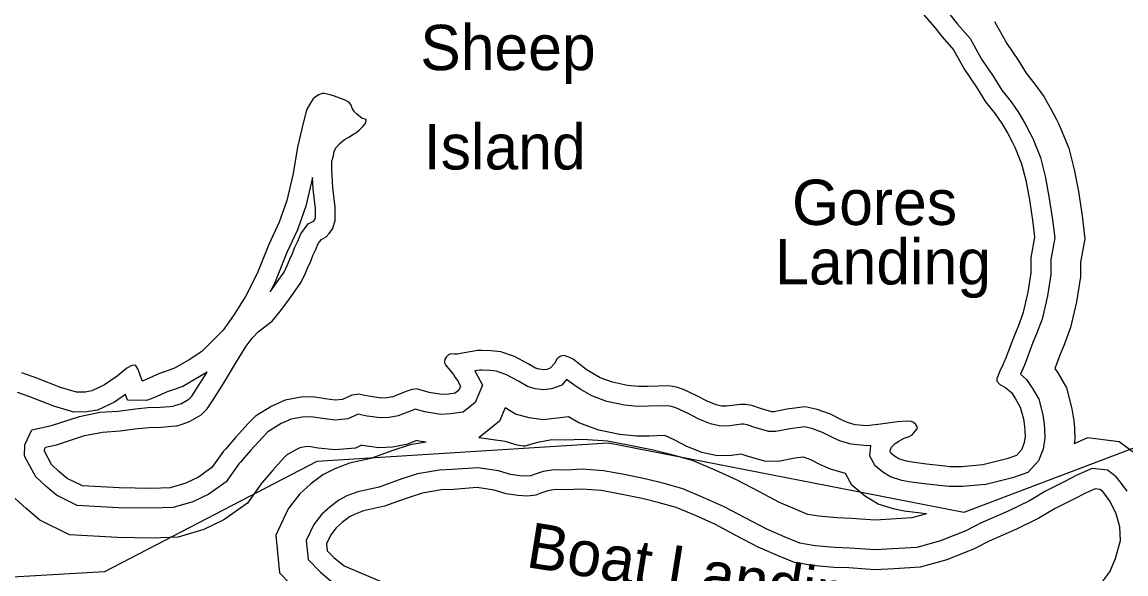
# Model space of a CAD drawing. Extents: x 2104537 to 2336408, y 34176 to 229611.
# Drawn here: x 2234851 to 2238502, y 61764 to 63590 of the extents above; entities that cross this region are included whole.
import ezdxf

# ---------------------------------------------------------------- set-up
doc = ezdxf.new("R2010")
doc.units = 0
for name, color, linetype in [('Exist Boundary Political City Limit New', 7, 'Continuous'), ('Exist Hydrographic Buffer Line', 7, 'Continuous'), ('Exist Hydrographic Island Label', 7, 'Continuous'), ('Exist Hydrographic Island Shore', 7, 'Continuous'), ('Exist Hydrographic Point Label', 7, 'Continuous'), ('Map Preparation Boundary City Limit Buffer Line', 7, 'Continuous')]:
    doc.layers.add(name, color=color, linetype=linetype)

msp = doc.modelspace()

# ---------------------------------------------------------------- linework, layer by layer
at = {"layer": 'Exist Boundary Political City Limit New'}
msp.add_lwpolyline([(2261155.2, 65179), (2258373.2, 65549.8), (2251574, 66147.3), (2246263.2, 65366.5), (2245182, 64604.8), (2243496, 62719.6), (2238532.8, 63328.9), (2238594.8, 62205.4), (2237966, 61967.4), (2236790.8, 62196.9), (2235826, 62136.6), (2235124, 61770.7), (2233771.8, 61693.2), (2233216, 61912.8), (2232845.8, 62153.9), (2232578.5, 62214.1), (2232285.8, 62205.5), (2231885.5, 61981.8), (2231760.8, 61619.6)], dxfattribs=at)
at = {"layer": 'Exist Hydrographic Buffer Line'}
for points in [[(2237919.3, 63615.1), (2237944.7, 63582.7), (2237986.8, 63535)], [(2238067.7, 63591.9), (2238108.2, 63518.7), (2238145.4, 63464), (2238171.9, 63421.3), (2238201.2, 63384.7), (2238230.2, 63343.2), (2238254.9, 63300.7), (2238272.3, 63267.8)], [(2237986.8, 63535), (2238024.2, 63467.1), (2238062.8, 63410.3), (2238091.4, 63364.4), (2238122.3, 63325.8), (2238147.1, 63290.2), (2238168.9, 63252.9), (2238184.6, 63223.2)], [(2238272.3, 63267.8), (2238279.1, 63253.9), (2238283, 63246.7), (2238313.2, 63172.3), (2238331.4, 63101.8), (2238344.8, 63029.6), (2238357.3, 62948.4), (2238366.1, 62873.1), (2238352.3, 62795.6), (2238352.3, 62747.4), (2238339.2, 62664.9), (2238319.2, 62579.5), (2238298.3, 62521.6), (2238285.9, 62493.2), (2238267.4, 62443.5), (2238276.6, 62429), (2238305.9, 62380.1), (2238323.5, 62310.6), (2238330.3, 62270.3), (2238331.6, 62247.2), (2238333.2, 62209), (2238331, 62194.7)], [(2238184.6, 63223.2), (2238191.6, 63208.7), (2238193.9, 63204.4), (2238219.6, 63141.4), (2238235.3, 63080.5), (2238247.7, 63013.1), (2238259.8, 62935.2), (2238266.6, 62876.1), (2238253.8, 62804.3), (2238253.9, 62755.1), (2238242.6, 62683.9), (2238224.7, 62607.5), (2238206.8, 62558), (2238194.6, 62530), (2238166.4, 62454.4), (2238153.8, 62424.9), (2238173.5, 62407.7), (2238192.8, 62377.4), (2238214, 62341.9), (2238227.1, 62290.4), (2238232.3, 62259.4), (2238233.3, 62242.3), (2238234.5, 62214.6), (2238228.5, 62177.2), (2238213.1, 62138.9), (2238178.1, 62100.3), (2238127.5, 62082.1), (2238039.2, 62060.3), (2237961.2, 62053.4), (2237917, 62053.5), (2237895.4, 62055.9), (2237834.8, 62062.7), (2237784.2, 62068.9), (2237760.5, 62073.6), (2237723.5, 62085), (2237698.2, 62100.4), (2237673.2, 62121.5), (2237655.2, 62153.9), (2237658.7, 62189.6), (2237645.3, 62188), (2237593.8, 62193.4), (2237558.5, 62204), (2237533.4, 62214.8), (2237498.9, 62232.1), (2237463, 62245.4), (2237438.6, 62250.5), (2237391.6, 62244.1), (2237344.5, 62235.2), (2237321.4, 62235.6), (2237278, 62247.8), (2237249.3, 62257.1), (2237237.4, 62259.2), (2237230.6, 62259.3), (2237184.6, 62253.6), (2237156.6, 62254.2), (2237127.9, 62260.3), (2237089.5, 62275.7), (2237053.8, 62294.6), (2237013.9, 62313.3), (2236999.5, 62318.6), (2236985.5, 62320.6), (2236922.7, 62318.8), (2236888, 62318.3), (2236843.4, 62323.1), (2236785.6, 62334.8), (2236735, 62353.2), (2236699.2, 62374.7), (2236680.5, 62386.4), (2236652, 62407.2)], [(2235811.4, 63075.4), (2235789.9, 62981), (2235761.6, 62902.8), (2235726.9, 62827.8), (2235688.2, 62730.6), (2235671.4, 62697.4)], [(2235717.3, 62762.9), (2235728.6, 62786.4), (2235738.9, 62810.9), (2235744.3, 62821.4), (2235752.2, 62843.5), (2235763, 62864.8), (2235772.9, 62889.2), (2235797.2, 62922.6), (2235815.3, 62931.6), (2235815.4, 62931.7), (2235819.6, 62937.2), (2235821.3, 62942.9), (2235821.2, 62973.5), (2235813.9, 63037.2), (2235811.4, 63075.4)], [(2235671.4, 62697.4), (2235692.4, 62727.4), (2235717.3, 62762.9)], [(2235463.6, 62431.7), (2235382.6, 62384.7), (2235344, 62371.5), (2235330.7, 62366.4), (2235286.5, 62346.4), (2235262.9, 62337.5), (2235199.2, 62338.7), (2235193.1, 62358), (2235156.6, 62332.4), (2235100.7, 62306.2), (2235064.9, 62300.5), (2235022.4, 62299.8), (2234956.3, 62319.2), (2234876.3, 62350.3), (2234836.1, 62364.9)], [(2236652, 62407.2), (2236636.1, 62389), (2236602.5, 62376.5), (2236575.2, 62373.1), (2236548.3, 62376.8), (2236523, 62384), (2236493.2, 62402), (2236453.2, 62422.9), (2236420, 62434.9), (2236398, 62437.1), (2236371.3, 62438.2), (2236363.7, 62438), (2236350, 62435.8), (2236348.8, 62435.6), (2236374, 62388.8), (2236349.3, 62330.9), (2236310.2, 62299.6), (2236268.2, 62293.9), (2236236.2, 62292.2), (2236183.5, 62300.2), (2236151.6, 62309), (2236146.2, 62307.1), (2236095.4, 62287.1), (2236065.2, 62281.4), (2236035.6, 62280.5), (2235992.1, 62286.5), (2235971.6, 62290.6), (2235962.9, 62292.5), (2235960.9, 62292.2), (2235960.5, 62292.1), (2235928.3, 62277.1), (2235886.2, 62273.3), (2235844.2, 62278.2), (2235813.3, 62283.3), (2235784.5, 62283.8), (2235740.7, 62276), (2235707.9, 62261.5), (2235664, 62234.6), (2235646.7, 62217), (2235606.1, 62172.6), (2235573.4, 62134.3), (2235567.8, 62128.4), (2235525.6, 62068.8), (2235468.1, 62028.2), (2235416.1, 62003), (2235351.1, 61983.7), (2235278.9, 61981.3), (2235170.2, 61983.3), (2235033.6, 61990.4), (2234964.2, 62024.9), (2234929.2, 62054.5), (2234896, 62085.4), (2234858.9, 62154.2), (2234859.6, 62190.8), (2234883.1, 62241.4), (2234948, 62254.9), (2235040.3, 62285.3), (2235108.4, 62298.9), (2235168.3, 62302.9), (2235225.7, 62310.5), (2235266.9, 62314.3), (2235307.4, 62315.8), (2235340.2, 62318.4), (2235350.1, 62319.1), (2235356.2, 62321.1), (2235377.9, 62328.3), (2235402.7, 62342.8), (2235412.2, 62352.4), (2235428.3, 62376.4), (2235463.6, 62431.7)], [(2236658.3, 62284.4), (2236574.7, 62273.8), (2236528, 62280.2), (2236483.3, 62292.9), (2236449, 62313.7), (2236430.1, 62269.5), (2236361.9, 62214.8)], [(2237842.7, 61962.7), (2237823.4, 61964.9), (2237768.5, 61971.6), (2237736.2, 61978.1), (2237682.8, 61994.6), (2237640.6, 62020.2), (2237596, 62057.8), (2237574.5, 62096.5), (2237574.4, 62096.5), (2237524.7, 62111.3), (2237491.8, 62125.6), (2237459.7, 62141.7), (2237435.8, 62150.5), (2237435.1, 62150.7), (2237407.4, 62147), (2237352.9, 62136.6), (2237307, 62137.4), (2237249.4, 62153.6), (2237229.6, 62160), (2237189.7, 62155.1), (2237145.3, 62156), (2237099.1, 62165.8), (2237048, 62186.4), (2237009.9, 62206.5), (2236977, 62221.9), (2236924.7, 62220.4), (2236883.5, 62219.8), (2236828.4, 62225.7), (2236758.9, 62239.8), (2236692.4, 62263.9), (2236658.3, 62284.4)], [(2236187, 62200.1), (2236162.9, 62203.8), (2236156.8, 62205.5), (2236122.8, 62192.1), (2236075.9, 62183.3), (2236030.4, 62181.8), (2235975.6, 62189.4), (2235973.8, 62189.7), (2235954.3, 62180.7), (2235884.9, 62174.4), (2235830.5, 62180.7), (2235804.4, 62185), (2235792.3, 62185.3), (2235769.7, 62181.2), (2235753.8, 62174.2), (2235725.8, 62157), (2235718.1, 62149.2), (2235679.8, 62107.4), (2235646.5, 62068.3), (2235644, 62065.7), (2235596.2, 61998.1), (2235518.2, 61943.1), (2235451.8, 61910.9), (2235367, 61885.7), (2235279.6, 61882.8), (2235166.7, 61885), (2235008, 61893.1), (2234909.7, 61942.1), (2234863.9, 61980.8), (2234817.1, 62024.3)], [(2236187, 62200.1), (2236134.8, 62191.8), (2236074.5, 62171.3), (2236041.1, 62159.4), (2236004.6, 62146.3), (2235933.4, 62130.4), (2235885, 62112.4), (2235846.2, 62091.8), (2235806.4, 62062), (2235769.7, 62029.6), (2235731, 61979.3), (2235690.2, 61892.4), (2235702.4, 61767.8), (2235770.8, 61697.7)], [(2236704.5, 62209.1), (2236650, 62206.6), (2236603.7, 62207.5), (2236551.3, 62198.4), (2236513.8, 62186.4), (2236508.4, 62186.8), (2236488.8, 62189.7), (2236448.6, 62202), (2236361.9, 62214.8)], [(2237842.7, 61962.7), (2237794.5, 61949.7), (2237725.7, 61945.2), (2237673.2, 61942.2), (2237594.4, 61948.2), (2237545.7, 61949.8), (2237486.9, 61955.1), (2237450.5, 61961.3), (2237413.4, 61976.2), (2237356.7, 62001.1), (2237288.1, 62036.9), (2237216.1, 62074.8), (2237143.6, 62107.6), (2237068.6, 62139.1), (2237000.7, 62158.3), (2236938.7, 62174), (2236861.1, 62189.6), (2236787, 62203.3), (2236704.5, 62209.1)], [(2238562.1, 62128.3), (2238539.4, 62156.7), (2238479.6, 62201.5), (2238374.9, 62214.2), (2238331, 62194.7)], [(2236703.3, 62110.5), (2236651.4, 62108.1), (2236611.2, 62108.9), (2236574.8, 62102.6), (2236544.5, 62092.9), (2236534.2, 62088.9), (2236520.6, 62087.2), (2236497.6, 62088.9), (2236467, 62093.4), (2236426.9, 62105.7), (2236358.9, 62115.8), (2236274.4, 62109.6), (2236231.5, 62107.6), (2236158.6, 62095.9), (2236106.9, 62078.4), (2236074.3, 62066.7), (2236032, 62051.6), (2235961.4, 62035.8), (2235925.4, 62022.4), (2235899.1, 62008.5), (2235868.6, 61985.6), (2235841.9, 61962.1), (2235815.5, 61927.8), (2235790.8, 61875.1), (2235797, 61811.8), (2235837.5, 61770.4), (2235881.5, 61734.2)], [(2238484.2, 62068.1), (2238470.3, 62085.4), (2238441.6, 62107), (2238390.1, 62113.3), (2238339.9, 62090.9), (2238300.3, 62070.2), (2238236.6, 62037.8), (2238182.9, 62006.3), (2238112.2, 61971.7), (2238021.5, 61932.1), (2237972.4, 61906.7), (2237889, 61873.3), (2237810.7, 61852.1), (2237731.7, 61847), (2237672.3, 61843.6), (2237589.1, 61849.9), (2237539.7, 61851.5), (2237474.1, 61857.4), (2237423.5, 61866.1), (2237375.2, 61885.5), (2237314.1, 61912.3), (2237242.4, 61949.7), (2237172.9, 61986.4), (2237104.3, 62017.3), (2237036, 62046), (2236975.2, 62063.2), (2236916.9, 62078), (2236842.5, 62093), (2236774.6, 62105.5), (2236703.3, 62110.5)], [(2238506.5, 62038.3), (2238484.2, 62068.1)]]:
    msp.add_lwpolyline(points, dxfattribs=at)
at = {"layer": 'Exist Hydrographic Island Shore'}
for points in [[(2237780.7, 63675.8), (2237868.6, 63573.4), (2237894.2, 63540.8), (2237932.4, 63497.4), (2237937.5, 63488.4)], [(2237937.5, 63488.4), (2237968.3, 63432.7), (2238007.8, 63374.6), (2238037.7, 63326.4), (2238069.8, 63286.4), (2238091.8, 63254.8), (2238111.5, 63221), (2238126, 63193.5)], [(2235774.1, 62729.6), (2235788.5, 62759.5), (2235798.5, 62783.2), (2235804.6, 62795.3), (2235812.6, 62817.4), (2235822.8, 62837.6), (2235830.7, 62857.1), (2235840.8, 62871), (2235856.7, 62878.9), (2235866.8, 62890.8), (2235878.9, 62907), (2235887, 62933.1), (2235886.8, 62977.4), (2235879.2, 63043.1), (2235875.4, 63101.6), (2235875.3, 63129.5), (2235881.2, 63147.4), (2235883.5, 63162.8), (2235889.3, 63175.2), (2235903.4, 63188.7), (2235917.7, 63200.9), (2235931.6, 63208.8), (2235947.6, 63219), (2235957.5, 63224.7), (2235965.6, 63232.7), (2235977.6, 63244.6), (2235985.6, 63252.7), (2235989.1, 63263.5), (2235989.2, 63267.4), (2235985.9, 63269.1), (2235975.8, 63270.9), (2235958.4, 63285.4), (2235950.6, 63292.7), (2235943.9, 63302.7), (2235938, 63316.9), (2235931.6, 63324.3), (2235919.9, 63331.1), (2235884.1, 63344.9), (2235870, 63349.4), (2235859.9, 63351.2), (2235850.1, 63353.1), (2235843.5, 63353.2), (2235832, 63349.1), (2235821.7, 63342.1), (2235814, 63335.7), (2235803.5, 63320.2), (2235791.6, 63299.1), (2235777.7, 63241.3), (2235761.4, 63176), (2235747.3, 63089.3), (2235726.8, 62999.5), (2235700.9, 62927.8), (2235666.6, 62853.7), (2235628.4, 62757.6), (2235590.2, 62682.3), (2235549.9, 62619.7), (2235515.8, 62570.5), (2235445.6, 62500.3), (2235403.4, 62472.6), (2235355.3, 62444.7), (2235321.6, 62433.2), (2235305.4, 62426.9), (2235261.4, 62407.1), (2235251.5, 62403.4), (2235247.6, 62403.4), (2235239.5, 62428.8), (2235233.6, 62443.1), (2235225.6, 62455.4), (2235214.4, 62453.9), (2235197.5, 62445.4), (2235165.5, 62418.8), (2235123.6, 62389.4), (2235081.2, 62369.6), (2235059.2, 62366), (2235031.3, 62365.6), (2234977.5, 62381.4), (2234899.3, 62411.8), (2234849.5, 62429.8)], [(2238126, 63193.5), (2238133.3, 63178.6), (2238134.6, 63176.3), (2238157.1, 63120.7), (2238171.2, 63066.3), (2238183, 63002.1), (2238194.7, 62926.4), (2238200.3, 62878.1), (2238188.2, 62810.1), (2238188.2, 62760.2), (2238178.2, 62696.5), (2238161.7, 62626.3), (2238145.8, 62582.3), (2238133.8, 62554.6), (2238105.4, 62478.7), (2238093.4, 62450.4), (2238085.2, 62436.5), (2238079.3, 62420.2), (2238075.2, 62410.4), (2238075.4, 62402.2), (2238085.3, 62390.5), (2238089.9, 62388.2), (2238105.2, 62380.3), (2238123.2, 62364.5), (2238136.9, 62343), (2238152.8, 62316.4), (2238162.9, 62276.9), (2238167, 62252.2), (2238167.7, 62239), (2238168.6, 62218.3), (2238164.9, 62194.8), (2238156.6, 62174.3), (2238140.5, 62156.6), (2238108.5, 62145), (2238028.4, 62125.2), (2237958.4, 62119), (2237920.7, 62119.1), (2237902.7, 62121.1), (2237842.4, 62127.8), (2237794.7, 62133.7), (2237776.7, 62137.3), (2237750.6, 62145.4), (2237736.7, 62153.8), (2237724.7, 62163.9), (2237722.5, 62167.9), (2237723.3, 62176.1), (2237726.7, 62183.5), (2237738.8, 62195.4), (2237750.7, 62203.4), (2237768.6, 62213.9), (2237784.8, 62219.2), (2237794.8, 62224.9), (2237800.8, 62231.3), (2237810.9, 62243.3), (2237812.9, 62245.9), (2237810.7, 62253.1), (2237807.2, 62259.1), (2237798.8, 62265.8), (2237791.3, 62268.2), (2237778.9, 62269.5), (2237746.7, 62267.5), (2237690.8, 62259.7), (2237644.8, 62254), (2237606.8, 62258), (2237581, 62265.7), (2237561.2, 62274.3), (2237525.1, 62292.4), (2237481.1, 62308.7), (2237440.9, 62317), (2237381.1, 62308.9), (2237338.9, 62300.9), (2237331.1, 62301), (2237297.1, 62310.6), (2237265.2, 62321), (2237243.6, 62324.7), (2237227.2, 62325), (2237181.2, 62319.3), (2237164.1, 62319.7), (2237147.1, 62323.3), (2237117.2, 62335.3), (2237083.1, 62353.4), (2237039.2, 62373.9), (2237015.7, 62382.6), (2236989.2, 62386.3), (2236921.3, 62384.4), (2236891.1, 62384), (2236853.4, 62388), (2236803.4, 62398.1), (2236763.4, 62412.7), (2236733.5, 62430.6), (2236717.3, 62440.8), (2236695.6, 62456.6), (2236673.7, 62475.1), (2236659.7, 62481.3), (2236643.7, 62487.1), (2236633.5, 62485), (2236624.6, 62479.3)], [(2236624.6, 62479.3), (2236619.6, 62474.5), (2236611.7, 62460.9), (2236597.7, 62444.7), (2236586.8, 62440.7), (2236575.6, 62439.2), (2236561.8, 62441.2), (2236549.4, 62444.7), (2236525.4, 62459.2), (2236479.6, 62483.1), (2236434.7, 62499.4), (2236402.6, 62502.6), (2236371.8, 62503.9), (2236357.7, 62503.5), (2236339.2, 62500.5), (2236313.6, 62496.1), (2236291.5, 62491.6), (2236281.7, 62491.8), (2236269.5, 62492), (2236261.6, 62489.6), (2236253.6, 62481.5), (2236249.5, 62474.4), (2236247.7, 62467.9), (2236248, 62462.9), (2236251.4, 62456.3), (2236265.5, 62438), (2236277.4, 62423.7), (2236283.4, 62413.7), (2236291.4, 62403.7), (2236301.3, 62385.5), (2236295.4, 62371.8), (2236283.4, 62362.2), (2236262, 62359.3), (2236239.4, 62358.1), (2236197.2, 62364.5), (2236155.1, 62376.1), (2236138, 62373.8), (2236123.1, 62368.6), (2236077.2, 62350.4), (2236058.1, 62346.8), (2236039, 62346.2), (2236003.1, 62351.2), (2235985.1, 62354.8), (2235965.2, 62359.1), (2235951.3, 62357.1), (2235941.5, 62355.6), (2235911, 62341.5), (2235887, 62339.3), (2235853.3, 62343.2), (2235819.3, 62348.8), (2235779.3, 62349.6), (2235721.4, 62339.2), (2235677.3, 62319.7), (2235622.9, 62286.3), (2235599.1, 62262.2), (2235556.9, 62216.1), (2235524.7, 62178.3), (2235517, 62170.2), (2235478.6, 62115.9), (2235434.7, 62084.9), (2235392.3, 62064.4), (2235340.5, 62049), (2235278.4, 62046.9), (2235172.5, 62048.9), (2235050.6, 62055.2), (2235000.5, 62080.1), (2234972.8, 62103.6), (2234948.6, 62126.1), (2234924.9, 62170.2), (2234925, 62175.7), (2234928.7, 62183.9), (2234965, 62191.4), (2235057.1, 62221.7), (2235117, 62233.7), (2235174.8, 62237.5), (2235233, 62245.3), (2235271.2, 62248.8), (2235311.2, 62250.3), (2235345.1, 62252.9), (2235363.1, 62254.2), (2235377, 62258.9), (2235405.1, 62268.2), (2235443.2, 62290.4), (2235463.3, 62310.7), (2235483.2, 62340.5), (2235517.4, 62394), (2235543.5, 62437.8), (2235563.8, 62471.8), (2235591.9, 62518.2), (2235611.8, 62544.1), (2235631.9, 62565.6), (2235669.9, 62595.4), (2235677.8, 62600.2), (2235702, 62629.9), (2235730.3, 62667.1), (2235746.1, 62689.8), (2235774.1, 62729.6)], [(2236702.5, 62044.8), (2236652.2, 62042.5), (2236616.2, 62043.2), (2236590.5, 62038.7), (2236566.4, 62031), (2236550.2, 62024.7), (2236522.3, 62021.3), (2236490.5, 62023.6), (2236452.5, 62029.2), (2236412.4, 62041.5), (2236356.5, 62049.8), (2236278.3, 62044.1), (2236238.2, 62042.2), (2236174.4, 62032), (2236128.5, 62016.4), (2236096.5, 62004.9), (2236050.2, 61988.4), (2235980, 61972.7), (2235952.3, 61962.4), (2235934.4, 61952.9), (2235910.1, 61934.7), (2235890.1, 61917), (2235871.9, 61893.4), (2235857.9, 61863.5), (2235860.1, 61841.2), (2235881.9, 61818.8), (2235915.8, 61790.9), (2236063.6, 61728.3)], [(2238432.3, 62027.9), (2238424.3, 62037.9), (2238416.2, 62044), (2238400.2, 62045.9), (2238368.4, 62031.8), (2238330.3, 62011.8), (2238268, 61980.2), (2238214, 61948.5), (2238139.8, 61912.2), (2238049.8, 61872.9), (2237999.8, 61846.9), (2237909.8, 61810.9), (2237821.5, 61787.1), (2237735.7, 61781.5), (2237671.7, 61777.8), (2237585.5, 61784.4), (2237535.7, 61786), (2237465.6, 61792.3), (2237405.4, 61802.6), (2237349.8, 61825), (2237285.7, 61853.1), (2237212, 61891.6), (2237144.1, 61927.4), (2237078.1, 61957.2), (2237014.3, 61984), (2236958.2, 61999.8), (2236902.3, 62014), (2236830.1, 62028.5), (2236766.4, 62040.3), (2236702.5, 62044.8)], [(2238419.4, 61731.3), (2238449.4, 61771.7), (2238467.6, 61815.6), (2238483.9, 61875.4), (2238482.1, 61919.7), (2238470.1, 61963.2), (2238450.2, 62004), (2238432.3, 62027.9)]]:
    msp.add_lwpolyline(points, dxfattribs=at)
at = {"layer": 'Map Preparation Boundary City Limit Buffer Line'}
msp.add_lwpolyline([(2261155.2, 65179), (2258373.2, 65549.8), (2251574, 66147.3), (2246263.2, 65366.5), (2245182, 64604.8), (2243496, 62719.6), (2238532.8, 63328.9), (2238594.8, 62205.4), (2237966, 61967.4), (2236790.8, 62196.9), (2235826, 62136.6), (2235124, 61770.7), (2233771.8, 61693.2), (2233216, 61912.8), (2232845.8, 62153.9), (2232578.5, 62214.1), (2232285.8, 62205.5), (2231885.5, 61981.8), (2231760.8, 61619.6)], dxfattribs=at)

# ---------------------------------------------------------------- texts
at = {"layer": 'Exist Hydrographic Island Label'}
for s, p in [('Sheep', (2236168.1, 63430.7)), ('Island', (2236179.9, 63102.2))]:
    msp.add_text(s, height=150, dxfattribs=at).set_placement(p)
at = {"layer": 'Exist Hydrographic Point Label'}
for s, p in [(' Gores', (2237342, 62918.6)), ('Landing', (2237342, 62721.8))]:
    msp.add_text(s, height=150, dxfattribs=at).set_placement(p)
msp.add_text('Boat Landing', height=150, rotation=350.9335, dxfattribs=at).set_placement((2236514.2, 61787.7))

doc.saveas('drawing.dxf')
